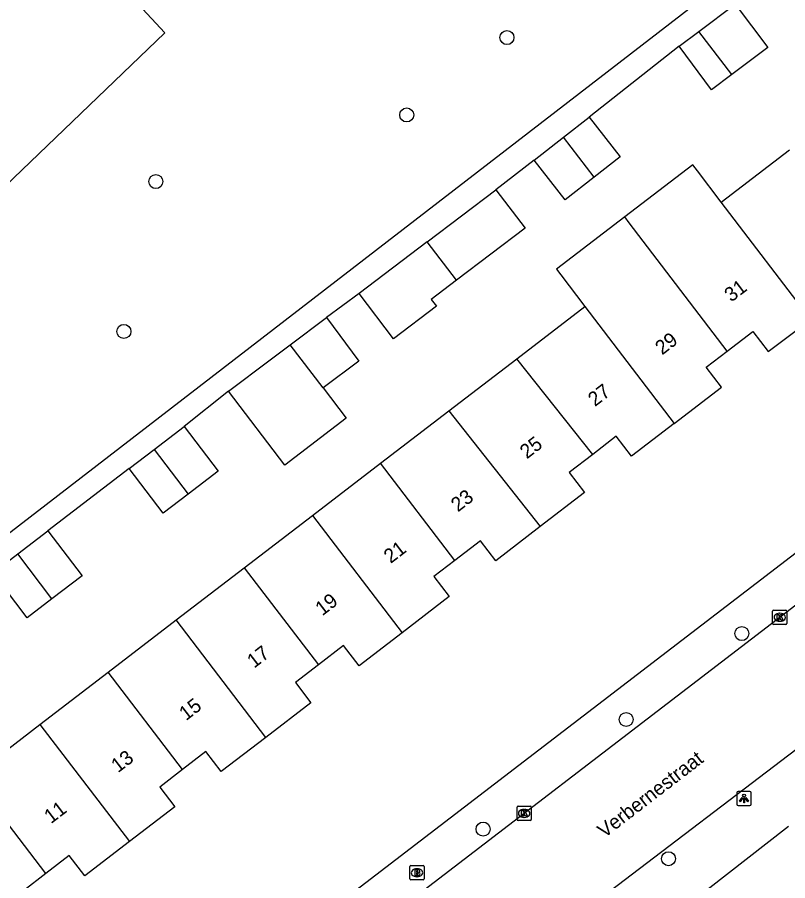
# Model space of a CAD drawing. Extents: x 159353 to 160616, y 385893 to 387321.
# Drawn here: x 159896.2 to 159950, y 387035.4 to 387095.7 of the extents above; entities that cross this region are included whole.
import ezdxf

# ---------------------------------------------------------------- set-up
doc = ezdxf.new("R2010")
doc.units = 0
for name, color, linetype in [('IMGEO_Boom', 7, 'Continuous'), ('IMGEO_Brandkraan', 7, 'Continuous'), ('IMGEO_Groenvoorziening', 7, 'Continuous'), ('IMGEO_Kolk', 7, 'Continuous'), ('IMGEO_Lichtpunt', 7, 'Continuous'), ('IMGEO_Openbare_ruimte_label', 7, 'Continuous'), ('IMGEO_Pand', 7, 'Continuous'), ('IMGEO_Pand_nummerreeks', 7, 'Continuous'), ('IMGEO_Rijbaan_lokaal_gesloten', 7, 'Continuous'), ('IMGEO_Voetpad_open', 7, 'Continuous')]:
    doc.layers.add(name, color=color, linetype=linetype)

msp = doc.modelspace()

# ---------------------------------------------------------------- linework, layer by layer
at = {"layer": 'IMGEO_Boom'}
for centre in [(159930.381, 387094.322), (159923.373, 387088.913), (159905.843, 387084.261), (159903.611, 387073.79), (159946.795, 387052.684), (159938.709, 387046.677), (159928.713, 387039.026), (159941.67, 387036.957)]:
    msp.add_circle(centre, 0.489, dxfattribs=at)
at = {"layer": 'IMGEO_Brandkraan'}
for p, q in [((159923.593, 387035.549), (159923.593, 387036.401)), ((159923.668, 387036.475), (159924.52, 387036.475)), ((159924.081, 387036.255), (159924.106, 387036.255)), ((159924.594, 387036.401), (159924.594, 387035.549)), ((159924.104, 387035.695), (159924.079, 387035.695)), ((159924.52, 387035.475), (159923.668, 387035.475))]:
    msp.add_line(p, q, dxfattribs=at)
for points in [[(159923.593, 387035.549), (159923.593, 387036.401)], [(159923.668, 387036.475), (159924.52, 387036.475)], [(159923.941, 387036.175), (159923.941, 387035.775), (159924.154, 387035.775)], [(159924.172, 387036.175), (159923.941, 387036.175)], [(159924.594, 387036.401), (159924.594, 387035.549)], [(159924.12, 387036.094), (159924.066, 387036.094), (159924.066, 387036.018)], [(159924.066, 387036.018), (159924.119, 387036.018)], [(159924.128, 387035.942), (159924.066, 387035.942), (159924.066, 387035.861)], [(159924.066, 387035.861), (159924.128, 387035.861)], [(159924.52, 387035.475), (159923.668, 387035.475)]]:
    msp.add_lwpolyline(points, dxfattribs=at)
for centre, radius, start, end in [((159923.67, 387036.399), 0.0765, 91.55205, 178.44795), ((159923.67, 387036.399), 0.0765, 91.55205, 178.44795), ((159924.176, 387036.03), 0.145, 59.4692, 91.53667), ((159924.518, 387036.399), 0.0765, 1.55205, 88.44795), ((159924.518, 387036.399), 0.0765, 1.55205, 88.44795), ((159924.121, 387036.056), 0.0379, 267.82845, 90.93552), ((159924.129, 387035.901), 0.0404, 269.87594, 90.50774), ((159924.16, 387036.026), 0.251, 268.66757, 293.53466), ((159924.201, 387036.077), 0.0922, 285.51372, 58.15012), ((159924.206, 387035.885), 0.105, 301.31148, 78.98903), ((159923.67, 387035.551), 0.0765, 181.55205, 268.44795), ((159923.67, 387035.551), 0.0765, 181.55205, 268.44795), ((159924.518, 387035.551), 0.0765, 271.55205, 358.44795), ((159924.518, 387035.551), 0.0765, 271.55205, 358.44795)]:
    msp.add_arc(centre, radius, start, end, dxfattribs=at)
for centre, major_axis, ratio, start_param, end_param in [((159924.08, 387035.975), (-0.387, 0.002), 0.722429, 4.712389, 7.853982), ((159924.105, 387035.975), (-0.39, 0.002), 0.717154, 1.570796, 4.712389)]:
    msp.add_ellipse(centre, major_axis=major_axis, ratio=ratio, start_param=start_param, end_param=end_param, dxfattribs=at)
at = {"layer": 'IMGEO_Groenvoorziening'}
msp.add_lwpolyline([(159883.535, 387072.664), (159882.048, 387070.372), (159878.846, 387065.12), (159878.599, 387061.68), (159882.243, 387056.704), (159862.42, 387039.053), (159861.685, 387040.809), (159896.539, 387105.343), (159906.471, 387094.652), (159883.535, 387072.664)], dxfattribs=at)
at = {"layer": 'IMGEO_Kolk'}
for p, q in [((159949.021, 387054.318), (159949.873, 387054.318)), ((159948.946, 387053.392), (159948.946, 387054.244)), ((159949.434, 387054.098), (159949.459, 387054.098)), ((159949.947, 387054.244), (159949.947, 387053.392)), ((159949.873, 387053.318), (159949.021, 387053.318)), ((159949.457, 387053.538), (159949.432, 387053.538)), ((159931.083, 387039.697), (159931.083, 387040.549)), ((159931.158, 387040.623), (159932.01, 387040.623)), ((159931.571, 387040.403), (159931.596, 387040.403)), ((159932.084, 387040.549), (159932.084, 387039.697)), ((159931.594, 387039.843), (159931.569, 387039.843)), ((159932.01, 387039.623), (159931.158, 387039.623))]:
    msp.add_line(p, q, dxfattribs=at)
for points in [[(159949.021, 387054.318), (159949.873, 387054.318)], [(159948.946, 387053.392), (159948.946, 387054.244)], [(159949.267, 387054.018), (159949.39, 387054.018), (159949.39, 387053.867), (159949.52, 387054.018), (159949.684, 387054.018), (159949.538, 387053.867), (159949.691, 387053.618), (159949.539, 387053.618), (159949.454, 387053.782), (159949.39, 387053.715), (159949.39, 387053.618), (159949.267, 387053.618), (159949.267, 387054.018)], [(159949.947, 387054.244), (159949.947, 387053.392)], [(159949.873, 387053.318), (159949.021, 387053.318)], [(159931.083, 387039.697), (159931.083, 387040.549)], [(159931.158, 387040.623), (159932.01, 387040.623)], [(159932.084, 387040.549), (159932.084, 387039.697)], [(159931.404, 387040.323), (159931.527, 387040.323), (159931.527, 387040.172), (159931.657, 387040.323), (159931.821, 387040.323), (159931.675, 387040.172), (159931.828, 387039.923), (159931.676, 387039.923), (159931.591, 387040.087), (159931.527, 387040.02), (159931.527, 387039.923), (159931.404, 387039.923), (159931.404, 387040.323)], [(159932.01, 387039.623), (159931.158, 387039.623)]]:
    msp.add_lwpolyline(points, dxfattribs=at)
for centre, start, end in [((159949.023, 387054.242), 91.55205, 178.44795), ((159949.023, 387054.242), 91.55205, 178.44795), ((159949.871, 387054.242), 1.55205, 88.44795), ((159949.871, 387054.242), 1.55205, 88.44795), ((159949.023, 387053.394), 181.55205, 268.44795), ((159949.023, 387053.394), 181.55205, 268.44795), ((159949.871, 387053.394), 271.55205, 358.44795), ((159949.871, 387053.394), 271.55205, 358.44795), ((159931.16, 387040.547), 91.55205, 178.44795), ((159931.16, 387040.547), 91.55205, 178.44795), ((159932.008, 387040.547), 1.55205, 88.44795), ((159932.008, 387040.547), 1.55205, 88.44795), ((159931.16, 387039.699), 181.55205, 268.44795), ((159931.16, 387039.699), 181.55205, 268.44795), ((159932.008, 387039.699), 271.55205, 358.44795), ((159932.008, 387039.699), 271.55205, 358.44795)]:
    msp.add_arc(centre, 0.0765, start, end, dxfattribs=at)
for centre, major_axis, ratio, start_param, end_param in [((159949.433, 387053.818), (-0.387, 0.002), 0.722429, 4.712389, 7.853982), ((159949.458, 387053.818), (-0.39, 0.002), 0.717154, 1.570796, 4.712389), ((159931.57, 387040.123), (-0.387, 0.002), 0.722429, 4.712389, 7.853982), ((159931.595, 387040.123), (-0.39, 0.002), 0.717154, 1.570796, 4.712389)]:
    msp.add_ellipse(centre, major_axis=major_axis, ratio=ratio, start_param=start_param, end_param=end_param, dxfattribs=at)
at = {"layer": 'IMGEO_Lichtpunt'}
for p, q in [((159947.353, 387041.66), (159946.545, 387041.66)), ((159947.353, 387041.66), (159946.545, 387041.66)), ((159946.451, 387041.565), (159946.451, 387040.758)), ((159946.451, 387041.565), (159946.451, 387040.758)), ((159947.447, 387040.758), (159947.447, 387041.565)), ((159947.447, 387040.758), (159947.447, 387041.565)), ((159946.545, 387040.664), (159947.353, 387040.664)), ((159946.545, 387040.664), (159947.353, 387040.664))]:
    msp.add_line(p, q, dxfattribs=at)
for points in [[(159946.825, 387041.229), (159946.864, 387041.201), (159946.676, 387040.939), (159946.638, 387040.966), (159946.825, 387041.229)], [(159946.927, 387041.181), (159946.974, 387041.181), (159946.974, 387040.859), (159946.927, 387040.859), (159946.927, 387041.181)], [(159947.037, 387041.201), (159947.075, 387041.228), (159947.262, 387040.966), (159947.223, 387040.938), (159947.037, 387041.201)]]:
    msp.add_lwpolyline(points, dxfattribs=at)
msp.add_circle((159946.95, 387041.363), 0.0994, dxfattribs=at)
for centre, start, end in [((159946.545, 387041.565), 90, 180), ((159946.545, 387041.565), 90, 180), ((159947.353, 387041.565), 0, 90), ((159947.353, 387041.565), 0, 90), ((159946.545, 387040.758), 180, 270), ((159946.545, 387040.758), 180, 270), ((159947.353, 387040.758), 270, 0), ((159947.353, 387040.758), 270, 360)]:
    msp.add_arc(centre, 0.0946, start, end, dxfattribs=at)
at = {"layer": 'IMGEO_Pand'}
for points in [[(159943.798, 387094.756), (159946.331, 387096.655)], [(159946.331, 387096.655), (159948.607, 387093.621), (159946.1, 387091.741)], [(159942.411, 387093.715), (159943.798, 387094.756)], [(159946.1, 387091.741), (159943.798, 387094.756)], [(159946.1, 387091.741), (159944.686, 387090.681), (159942.411, 387093.715)], [(159934.343, 387087.368), (159936.117, 387088.758)], [(159936.117, 387088.758), (159938.289, 387085.986), (159936.48, 387084.569)], [(159932.286, 387085.757), (159934.343, 387087.368)], [(159936.48, 387084.569), (159934.343, 387087.368)], [(159945.356, 387082.833), (159950.117, 387086.482)], [(159936.48, 387084.569), (159934.458, 387082.985), (159932.286, 387085.757)], [(159945.356, 387082.833), (159943.688, 387085.018), (159943.381, 387085.432), (159938.61, 387081.802)], [(159924.811, 387080.049), (159929.612, 387083.693)], [(159929.612, 387083.693), (159931.653, 387081.004), (159926.864, 387077.37)], [(159951.619, 387074.632), (159945.356, 387082.833)], [(159938.61, 387081.802), (159933.832, 387078.152), (159934.151, 387077.734), (159935.831, 387075.533)], [(159945.763, 387072.414), (159938.919, 387081.376), (159938.61, 387081.802)], [(159924.811, 387080.049), (159920.049, 387076.436)], [(159926.864, 387077.37), (159924.811, 387080.049)], [(159926.864, 387077.37), (159925.089, 387076.023), (159925.451, 387075.547), (159922.451, 387073.271), (159920.049, 387076.436)], [(159931.07, 387071.884), (159935.831, 387075.533)], [(159935.831, 387075.533), (159942.071, 387067.363)], [(159915.227, 387072.858), (159917.76, 387074.757)], [(159917.76, 387074.757), (159920.036, 387071.723), (159917.529, 387069.843)], [(159945.763, 387072.414), (159947.555, 387073.79), (159948.63, 387072.39), (159951.619, 387074.632)], [(159910.916, 387069.622), (159913.84, 387071.817), (159915.227, 387072.858)], [(159917.529, 387069.843), (159915.227, 387072.858)], [(159942.071, 387067.363), (159945.365, 387069.893), (159944.295, 387071.286), (159945.763, 387072.414)], [(159926.308, 387068.234), (159931.07, 387071.884)], [(159936.372, 387065.205), (159931.07, 387071.884)], [(159917.529, 387069.843), (159919.146, 387067.726), (159914.862, 387064.455), (159910.916, 387069.622)], [(159921.546, 387064.584), (159926.308, 387068.234)], [(159926.308, 387068.234), (159932.703, 387060.157)], [(159905.714, 387065.543), (159907.821, 387067.15)], [(159907.821, 387067.15), (159910.206, 387064.023), (159908.101, 387062.418)], [(159942.071, 387067.363), (159939.089, 387065.073), (159938.017, 387066.468), (159936.372, 387065.205)], [(159903.979, 387064.22), (159905.714, 387065.543)], [(159905.714, 387065.543), (159908.101, 387062.418)], [(159936.372, 387065.205), (159934.729, 387063.942), (159935.805, 387062.54), (159932.703, 387060.157)], [(159916.784, 387060.933), (159921.546, 387064.584)], [(159926.733, 387057.792), (159921.546, 387064.584)], [(159908.101, 387062.418), (159906.363, 387061.093), (159903.979, 387064.22)], [(159912.022, 387057.284), (159916.784, 387060.933)], [(159916.784, 387060.933), (159923.046, 387052.733)], [(159896.19, 387058.243), (159898.297, 387059.85)], [(159898.297, 387059.85), (159900.682, 387056.723), (159898.577, 387055.118)], [(159932.703, 387060.157), (159929.602, 387057.775), (159928.53, 387059.172), (159926.733, 387057.792)], [(159894.455, 387056.92), (159896.19, 387058.243)], [(159898.577, 387055.118), (159896.19, 387058.243)], [(159907.26, 387053.634), (159912.022, 387057.284)], [(159912.022, 387057.284), (159917.2, 387050.504)], [(159926.733, 387057.792), (159925.274, 387056.671), (159926.349, 387055.27), (159923.046, 387052.733)], [(159898.577, 387055.118), (159896.839, 387053.793), (159894.455, 387056.92)], [(159902.498, 387049.984), (159907.26, 387053.634)], [(159913.524, 387045.432), (159907.26, 387053.634)], [(159923.046, 387052.733), (159920.042, 387050.426), (159918.95, 387051.848), (159917.2, 387050.504)], [(159917.2, 387050.504), (159915.592, 387049.269), (159916.678, 387047.854), (159913.524, 387045.432)], [(159897.736, 387046.334), (159902.498, 387049.984)], [(159907.695, 387043.179), (159902.498, 387049.984)], [(159892.974, 387042.684), (159897.736, 387046.334)], [(159897.736, 387046.334), (159903.989, 387038.146)], [(159913.524, 387045.432), (159910.41, 387043.04), (159909.336, 387044.439), (159907.695, 387043.179)], [(159907.695, 387043.179), (159906.112, 387041.963), (159907.168, 387040.588), (159903.989, 387038.146)], [(159898.143, 387035.916), (159892.974, 387042.684)], [(159944.348, 387034.777), (159950.063, 387039.224)], [(159903.989, 387038.146), (159900.869, 387035.75), (159899.777, 387037.172), (159898.143, 387035.916)], [(159898.143, 387035.916), (159896.58, 387034.716), (159897.684, 387033.279), (159894.484, 387030.821)]]:
    msp.add_lwpolyline(points, dxfattribs=at)
at = {"layer": 'IMGEO_Rijbaan_lokaal_gesloten'}
for points in [[(159974.06, 387072.407), (159971.876, 387070.786), (159963.307, 387064.435), (159951.962, 387055.745), (159916.299, 387028.404), (159884.666, 387004.099)], [(159952.301, 387045.882), (159951.645, 387045.38), (159936.532, 387033.87)]]:
    msp.add_lwpolyline(points, dxfattribs=at)
at = {"layer": 'IMGEO_Voetpad_open'}
for points in [[(159949.709, 387101.424), (159859.749, 387032.088), (159859.435, 387031.848)], [(159942.411, 387093.715), (159936.117, 387088.758)], [(159932.286, 387085.757), (159929.612, 387083.693)], [(159920.049, 387076.436), (159917.76, 387074.757)], [(159882.91, 387006.48), (159970.888, 387073.896)], [(159910.916, 387069.622), (159907.821, 387067.15)], [(159903.979, 387064.22), (159898.297, 387059.85)]]:
    msp.add_lwpolyline(points, dxfattribs=at)

# ---------------------------------------------------------------- texts
at = {"layer": 'IMGEO_Openbare_ruimte_label'}
msp.add_text('Verbernestraat', height=1, rotation=37.60354, dxfattribs=at).set_placement((159937.191, 387038.364))
at = {"layer": 'IMGEO_Pand_nummerreeks'}
for s, rotation, p in [('31', 37.25372, (159946.057, 387075.804)), ('29', 37.51155, (159941.226, 387072.107)), ('27', 37.50998, (159936.53, 387068.503)), ('25', 37.56373, (159931.77, 387064.845)), ('23', 37.56373, (159926.951, 387061.139)), ('21', 37.39692, (159922.252, 387057.539)), ('19', 37.39692, (159917.469, 387053.882)), ('17', 37.62046, (159912.703, 387050.22)), ('15', 37.62046, (159907.951, 387046.558)), ('13', 37.24427, (159903.196, 387042.924)), ('11', 37.24427, (159898.511, 387039.362))]:
    msp.add_text(s, height=1, rotation=rotation, dxfattribs=at).set_placement(p)

doc.saveas('drawing.dxf')
